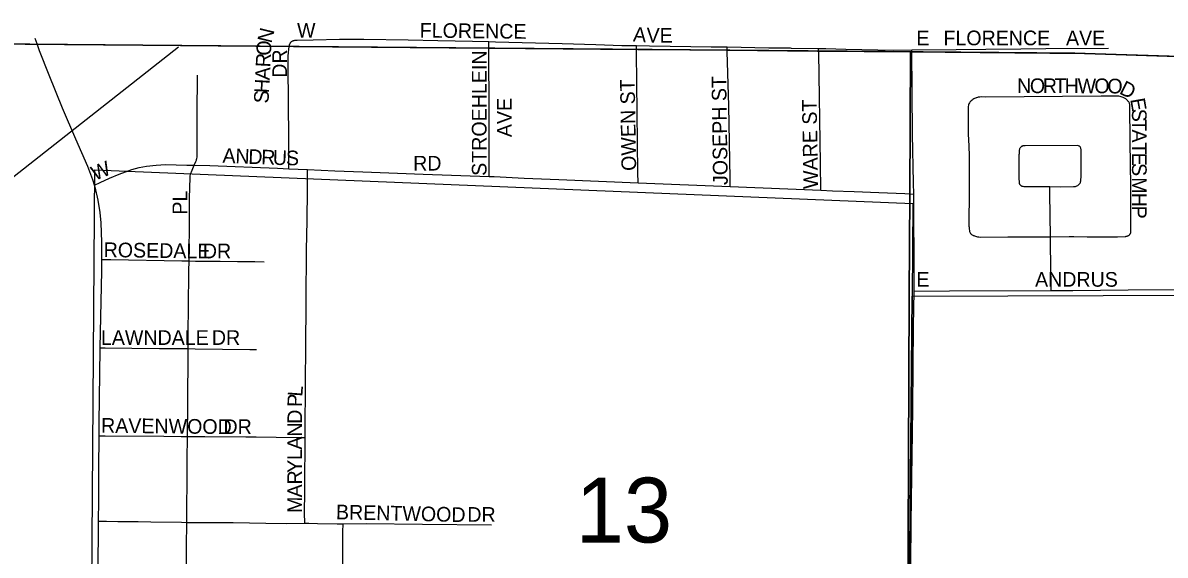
# Model space of a CAD drawing. Extents: x 1443599 to 1910620, y 1028088 to 1361369.
# Drawn here: x 1684149 to 1688044, y 1317960 to 1319774 of the extents above; entities that cross this region are included whole.
import ezdxf

# ---------------------------------------------------------------- set-up
doc = ezdxf.new("R2010")
doc.units = 0
for name, color, linetype in [('GM_X_Adjacent_County', 7, 'Continuous'), ('GM_X_City_Street', 7, 'Continuous'), ('GM_X_City_Street_Text', 7, 'Continuous'), ('GM_X_Corporation', 7, 'Continuous'), ('GM_X_County', 7, 'Continuous'), ('GM_X_Rail_Line', 7, 'Continuous'), ('GM_X_Section', 7, 'Continuous'), ('GM_X_Section_Text', 7, 'Continuous'), ('GM_X_Township', 7, 'Continuous')]:
    doc.layers.add(name, color=color, linetype=linetype)

msp = doc.modelspace()

# ---------------------------------------------------------------- linework, layer by layer
at = {"layer": 'GM_X_Adjacent_County'}
msp.add_lwpolyline([(1691386.2, 1319604), (1690720.2, 1319608.2), (1690258.6, 1319611.1), (1690020.6, 1319612.6), (1689701.7, 1319616.3), (1689362.9, 1319620.6), (1689229.5, 1319622.4), (1689044, 1319628.4), (1688721.3, 1319639), (1688404.4, 1319649.4), (1688094.4, 1319659.5), (1687769.4, 1319670.1), (1687175.2, 1319675.3), (1686858.1, 1319678), (1686551.1, 1319680.7), (1686294.4, 1319683.3), (1686246, 1319683.3), (1685735.5, 1319688), (1685071.6, 1319693.5), (1684172.3, 1319701.1), (1683611, 1319705.8)], dxfattribs=at)
at = {"layer": 'GM_X_City_Street'}
for points in [[(1684392.5, 1319221.3), (1684387.1, 1319239.1), (1684369.7, 1319284.8), (1684329.8, 1319378.3), (1684284.3, 1319484), (1684237.9, 1319596.4), (1684205.5, 1319679.1), (1684197.4, 1319702.9), (1684190.6, 1319721.2)], [(1685055.9, 1319277.3), (1685056.1, 1319298.3), (1685056, 1319381.4), (1685054.5, 1319500.1), (1685053.1, 1319628.3), (1685053.1, 1319660), (1685054, 1319673.9), (1685055.2, 1319683.7), (1685057.1, 1319693.9), (1685058.2, 1319699.1), (1685059.2, 1319702.8), (1685059.8, 1319704.3), (1685060.2, 1319705.4), (1685060.9, 1319706.2), (1685061.7, 1319707.3), (1685062.8, 1319708.5), (1685063.6, 1319709.4), (1685064.5, 1319710.1)], [(1685064.5, 1319710.1), (1685065.8, 1319710.9), (1685067, 1319711.7), (1685068.4, 1319712.5), (1685069.9, 1319713.2), (1685071.7, 1319713.8), (1685074, 1319714.3), (1685076.3, 1319714.7), (1685079.2, 1319714.9), (1685084.5, 1319715.1), (1685138.3, 1319716.6), (1685228.1, 1319719.1), (1685311.1, 1319718.9), (1685462.1, 1319716.3), (1685563.9, 1319714.5), (1685682.1, 1319712), (1685737.6, 1319710.7)], [(1685737.6, 1319710.7), (1685760.9, 1319709.8), (1685987.3, 1319703.5), (1686102.2, 1319700.1), (1686190.8, 1319697.5), (1686240.9, 1319696.7)], [(1685739.1, 1319250.7), (1685738.4, 1319511.3), (1685737.7, 1319641.3), (1685737.6, 1319688.2), (1685737.6, 1319710.7)], [(1686240.9, 1319696.7), (1686285.1, 1319696), (1686427.1, 1319693.7), (1686496.1, 1319692.9), (1686548.6, 1319692.2), (1686550.8, 1319692.2)], [(1686246.6, 1319228.7), (1686246.2, 1319264.3), (1686241.1, 1319673.3), (1686240.9, 1319696.7)], [(1686550.8, 1319692.2), (1686693.1, 1319689.4), (1686755.8, 1319689.3), (1686765.7, 1319689.4), (1686768.4, 1319688.4), (1686862.2, 1319687.1)], [(1686560.2, 1319216.7), (1686560.3, 1319243.5), (1686555.9, 1319491), (1686551, 1319676.9), (1686550.8, 1319692.2)], [(1686862.2, 1319687.1), (1686886.7, 1319686.7), (1686955.1, 1319684.2), (1687119.3, 1319681.5), (1687180.5, 1319682.2)], [(1686869.4, 1319204.1), (1686868.4, 1319294.9), (1686862.5, 1319671.8), (1686862.2, 1319687.1)], [(1687180.5, 1319682.2), (1687331.7, 1319683.6), (1687432.5, 1319684.3), (1687552.2, 1319686.2), (1687637.3, 1319686.6), (1687851.2, 1319687.5)], [(1687186.7, 1319190.8), (1687186.4, 1319228.9), (1687182.7, 1319394.4), (1687180.5, 1319682.2)], [(1684733, 1319289.6), (1684738.6, 1319302), (1684740.5, 1319306.7), (1684741.2, 1319308.9), (1684741.8, 1319311.5), (1684742.5, 1319316.4), (1684742.6, 1319462.7), (1684744.2, 1319595.5)], [(1687653.2, 1319045.3), (1687716.8, 1319045.7), (1687732.6, 1319045.9), (1687777.7, 1319045.2), (1687839.4, 1319045.1), (1687881.6, 1319045.6), (1687907.2, 1319046.5), (1687910.4, 1319046.7), (1687911.6, 1319046.9), (1687912.7, 1319047.1), (1687915.1, 1319047.8), (1687917.3, 1319048.6), (1687918.3, 1319049.1), (1687919.1, 1319049.5), (1687919.9, 1319050), (1687920.6, 1319050.5), (1687921.4, 1319051.1), (1687922, 1319051.6), (1687922.5, 1319052.1), (1687923.1, 1319052.6), (1687923.5, 1319053.1), (1687924, 1319053.8), (1687924.4, 1319054.4), (1687924.8, 1319054.9), (1687925.1, 1319055.4), (1687925.4, 1319055.9), (1687925.6, 1319056.4), (1687925.9, 1319056.9), (1687926.1, 1319057.3), (1687926.3, 1319058), (1687926.6, 1319058.7), (1687926.7, 1319059.5), (1687926.9, 1319060.4), (1687927.1, 1319062.3), (1687927.3, 1319064), (1687927.6, 1319069.3), (1687927.6, 1319078.4), (1687926.5, 1319171.5), (1687926.9, 1319231.2), (1687926.3, 1319279.8), (1687924, 1319480.9), (1687923.7, 1319488), (1687923.5, 1319492.2), (1687923.1, 1319495.5), (1687922.7, 1319497.9), (1687922, 1319500.4), (1687920.8, 1319503), (1687919.8, 1319504.6), (1687918.4, 1319506.4), (1687916.7, 1319508.3), (1687915.3, 1319510.1), (1687913.6, 1319512), (1687911.8, 1319513.3), (1687909.8, 1319514.8), (1687907.7, 1319516.2), (1687906, 1319517.5), (1687903.7, 1319518.9), (1687901.3, 1319520), (1687898, 1319521.3), (1687894.6, 1319522.5), (1687890.9, 1319523.6), (1687886.2, 1319524.5), (1687881, 1319524.8), (1687871.5, 1319524.7), (1687825.8, 1319523.9), (1687431.4, 1319521.5), (1687418, 1319521.7), (1687412.6, 1319521.3), (1687409.3, 1319521), (1687406.7, 1319520.7), (1687403.8, 1319519.9), (1687401.2, 1319519.2), (1687399.1, 1319518.6), (1687396.8, 1319517.8), (1687394.2, 1319516.7), (1687391.6, 1319515.3), (1687388.6, 1319513.2), (1687385.4, 1319510.9), (1687382.6, 1319508.4), (1687380.4, 1319506.1), (1687378.1, 1319503.6), (1687376.4, 1319501.1), (1687375, 1319498.5), (1687374, 1319495.6), (1687373.3, 1319493.3), (1687372.7, 1319489.7), (1687372.5, 1319485.2), (1687372.4, 1319473.6), (1687372.1, 1319455.8), (1687372.5, 1319396.2), (1687374.3, 1319353.6), (1687375.2, 1319320.6), (1687375.7, 1319284.8), (1687376, 1319255), (1687375.9, 1319206), (1687375.1, 1319080.5), (1687375.2, 1319078.9), (1687375.2, 1319077), (1687375.4, 1319074.5), (1687375.7, 1319071.1), (1687376.5, 1319066.4), (1687377.3, 1319063.4), (1687378.1, 1319061.2), (1687379.4, 1319058.6), (1687380, 1319057.7), (1687380.8, 1319056.6), (1687381.6, 1319055.6), (1687382.8, 1319054.4), (1687384.1, 1319053.1), (1687386.1, 1319052), (1687387.7, 1319050.9), (1687389.4, 1319050), (1687391.3, 1319049.1), (1687393.7, 1319048.1), (1687397.2, 1319047), (1687401, 1319046.1), (1687404.7, 1319045.3), (1687408.7, 1319044.8), (1687413.3, 1319044.4), (1687507.3, 1319045.2), (1687631, 1319045.3), (1687653.2, 1319045.3)], [(1687650.5, 1319216), (1687687.7, 1319215.7), (1687732, 1319216.5), (1687738.8, 1319217), (1687743.1, 1319218.3), (1687746.2, 1319220.1), (1687750.2, 1319223.3), (1687752.2, 1319225.4), (1687754, 1319228), (1687755.3, 1319230.4), (1687755.7, 1319232.6), (1687756.6, 1319236.3), (1687757, 1319241.5), (1687757.4, 1319247.6), (1687757.7, 1319273.5), (1687757.6, 1319309.7), (1687757.6, 1319341.8), (1687756.7, 1319347.2), (1687754.4, 1319351.3), (1687750.9, 1319354.4), (1687746.3, 1319356.4), (1687566.7, 1319355.1), (1687560.9, 1319355.1), (1687559.6, 1319355), (1687558.5, 1319354.7), (1687557.6, 1319354.5), (1687556.4, 1319354), (1687554.8, 1319353.1), (1687553.6, 1319352.3), (1687552.5, 1319351.3), (1687550.9, 1319349.8), (1687549.3, 1319348), (1687548.3, 1319346.3), (1687547.4, 1319344.4), (1687546.9, 1319342.8), (1687546.4, 1319340.4), (1687545.7, 1319327.6), (1687545.6, 1319324.8), (1687545.6, 1319258.5), (1687545.6, 1319249.9), (1687545.6, 1319243.8), (1687545.8, 1319231.5), (1687545.8, 1319230.9), (1687546, 1319229.7), (1687546, 1319229.3), (1687546.3, 1319228.2), (1687546.8, 1319227.1), (1687547.5, 1319225.8), (1687547.9, 1319225), (1687548.6, 1319223.8), (1687549.2, 1319223), (1687550.5, 1319221.2), (1687551.9, 1319219.9), (1687552.9, 1319219.1), (1687554, 1319218.5), (1687555.2, 1319218), (1687556.8, 1319217.5), (1687559.2, 1319217.3), (1687561.6, 1319217), (1687650.5, 1319216)], [(1684392.5, 1319221.3), (1684412.1, 1319230.2), (1684444.3, 1319244.9), (1684477.4, 1319259.1), (1684520.4, 1319274.5), (1684545.4, 1319281.4), (1684570.7, 1319286.4), (1684602.9, 1319289.8), (1684635.4, 1319291.1), (1684707.5, 1319289.7), (1684733, 1319289.6)], [(1684715.3, 1318962.8), (1684716.2, 1319009.9), (1684717.3, 1319066.2), (1684717.2, 1319176.7), (1684718.7, 1319247.8), (1684719.4, 1319252.9), (1684720.4, 1319258), (1684721.9, 1319262), (1684723.3, 1319266.1), (1684733, 1319289.6)], [(1684733, 1319289.6), (1684785.7, 1319287.8), (1685017.4, 1319279.1), (1685055.9, 1319277.3)], [(1685055.9, 1319277.3), (1685119.4, 1319274.5)], [(1685111, 1318361.2), (1685111, 1318366.2), (1685111.6, 1318429.7), (1685112.1, 1318497.6), (1685112.8, 1318569.5), (1685113.4, 1318651.3), (1685113.8, 1318706.9), (1685114.3, 1318782.3), (1685114.8, 1318838), (1685114.9, 1318887.3), (1685116, 1318939.9), (1685116.1, 1318969.6), (1685116.2, 1318999.3), (1685118.5, 1319100.3), (1685119, 1319203.7), (1685119.3, 1319252.5), (1685119.4, 1319274.5)], [(1685119.4, 1319274.5), (1685212.2, 1319270.3), (1685308.4, 1319266.8), (1685426.6, 1319261.8), (1685513.3, 1319259.1), (1685739.1, 1319250.7)], [(1684417.5, 1318968.2), (1684417.5, 1319027.3), (1684415.7, 1319092.7), (1684412.4, 1319128.3), (1684405.6, 1319170.1), (1684397.6, 1319204.9), (1684392.5, 1319221.3)], [(1685739.1, 1319250.7), (1685756.1, 1319250.2), (1685857.8, 1319245.4), (1685975.9, 1319240.1), (1686246.6, 1319228.7)], [(1686246.6, 1319228.7), (1686560.2, 1319216.7)], [(1686560.2, 1319216.7), (1686869.4, 1319204.1)], [(1687653.2, 1319045.3), (1687650.7, 1319193), (1687650.5, 1319216)], [(1686869.4, 1319204.1), (1686909.3, 1319202), (1686983.3, 1319199.1), (1687067.5, 1319196.4), (1687156.8, 1319192.2), (1687186.7, 1319190.8)], [(1687188.5, 1318859.7), (1687188.3, 1318928), (1687186.8, 1319158.5), (1687186.7, 1319190.8)], [(1687655.6, 1318861.7), (1687655.5, 1318875.8), (1687653.6, 1319019), (1687653.2, 1319045.3)], [(1684412.8, 1318666.7), (1684417.5, 1318928.9), (1684417.5, 1318968.2)], [(1684417.5, 1318968.2), (1684448.2, 1318967.7), (1684691.1, 1318963.4), (1684715.3, 1318962.8)], [(1684712.1, 1318664), (1684712.2, 1318675.9), (1684713.6, 1318849.1), (1684714.1, 1318885.2), (1684714.6, 1318928.4), (1684715.3, 1318962.8)], [(1684715.3, 1318962.8), (1684737, 1318962.3), (1684821.4, 1318962.2), (1684880.6, 1318961.5), (1684939.4, 1318960.7), (1684971.1, 1318960.2)], [(1687655.6, 1318861.7), (1687729, 1318861.7), (1687917.9, 1318864.6), (1688116.2, 1318865.4)], [(1687171.9, 1317458.7), (1687175.5, 1317664.3), (1687175.4, 1317792.4), (1687177.8, 1318071.3), (1687180.4, 1318225.6), (1687183, 1318376.7), (1687183.6, 1318462.1), (1687186.3, 1318741.1), (1687188.5, 1318859.7)], [(1687188.5, 1318859.7), (1687308.2, 1318861.6), (1687655.6, 1318861.7)], [(1684408.6, 1318366.9), (1684408.8, 1318410.6), (1684412.8, 1318663), (1684412.8, 1318666.7)], [(1684412.8, 1318666.7), (1684429.3, 1318666.5), (1684519.7, 1318665.5), (1684614.7, 1318664.2), (1684712.1, 1318664)], [(1684709.8, 1318365.1), (1684709.7, 1318370.9), (1684709.8, 1318403.4), (1684710.9, 1318436.1), (1684710.7, 1318468.8), (1684711.1, 1318495.2), (1684711.9, 1318633), (1684712.1, 1318664)], [(1684712.1, 1318664), (1684736.2, 1318663.9), (1684922.6, 1318661.6), (1684943.4, 1318661.5), (1684945.7, 1318661.5)], [(1684407, 1318076.1), (1684407.5, 1318146.5), (1684408.2, 1318254), (1684408.6, 1318366.9)], [(1684408.6, 1318366.9), (1684429.7, 1318366.8), (1684629.2, 1318365.9), (1684688, 1318365.2), (1684709.8, 1318365.1)], [(1684707.5, 1318072.2), (1684707.7, 1318104.8), (1684709.3, 1318229.5), (1684709.4, 1318301.8), (1684710.1, 1318347.7), (1684709.8, 1318365.1)], [(1684709.8, 1318365.1), (1684769.5, 1318364.9), (1684909.4, 1318363.2), (1684944, 1318363.2), (1685080.7, 1318361.6), (1685111, 1318361.2)], [(1685109.9, 1318069.9), (1685109.2, 1318104.1), (1685109.9, 1318175.9), (1685110.6, 1318231.6), (1685111, 1318322.5), (1685111, 1318361.2)], [(1684404, 1317793.9), (1684404.7, 1317851.2), (1684405.5, 1317926.6), (1684406.7, 1318048.1), (1684407, 1318076.1)], [(1684407, 1318076.1), (1684433.8, 1318075.8), (1684472.5, 1318075.5), (1684542.4, 1318074.8), (1684585.1, 1318073.9), (1684689.9, 1318072.3), (1684707.5, 1318072.2)], [(1684705.9, 1317787.8), (1684706.6, 1317881.7), (1684706.8, 1317990.1), (1684707.5, 1318072.2)], [(1684707.5, 1318072.2), (1684809.3, 1318071.6), (1684865.3, 1318071.7), (1684976.9, 1318069.6), (1685049.1, 1318068.8), (1685109.9, 1318069.9)], [(1685109.9, 1318069.9), (1685124.1, 1318069), (1685153.3, 1318068.8), (1685220.8, 1318067.4), (1685240.6, 1318067.4)], [(1685239.4, 1317781.8), (1685239.4, 1317835), (1685239.3, 1317851.2), (1685239.2, 1317867.3), (1685239.6, 1317923), (1685239.4, 1318020.4), (1685239.5, 1318040), (1685240.6, 1318067.4)], [(1685240.6, 1318067.4), (1685319.4, 1318068.5), (1685511.4, 1318066), (1685746.6, 1318063.4)]]:
    msp.add_lwpolyline(points, dxfattribs=at)
at = {"layer": 'GM_X_Corporation'}
for points in [[(1691388.6, 1319604), (1689412.5, 1319616.4), (1687736.6, 1319671.2), (1686959.3, 1319677.7), (1683087.5, 1319710.1)], [(1683087.5, 1319710.1), (1686959.3, 1319677.7), (1687736.6, 1319671.2), (1689412.5, 1319616.4), (1691388.6, 1319604)]]:
    msp.add_lwpolyline(points, dxfattribs=at)
at = {"layer": 'GM_X_County'}
msp.add_lwpolyline([(1683611, 1319705.8), (1684172.3, 1319701.1), (1685071.6, 1319693.5), (1685735.5, 1319688), (1686246, 1319683.3), (1686294.4, 1319683.3), (1686551.1, 1319680.7), (1686858.1, 1319678), (1687175.2, 1319675.3), (1687769.4, 1319670.1), (1688094.4, 1319659.5), (1688404.4, 1319649.4), (1688721.3, 1319639), (1689044, 1319628.4), (1689229.5, 1319622.4), (1689362.9, 1319620.6), (1689701.7, 1319616.3), (1690020.6, 1319612.6), (1690258.6, 1319611.1), (1690720.2, 1319608.2), (1691386.2, 1319604)], dxfattribs=at)
at = {"layer": 'GM_X_Rail_Line'}
msp.add_lwpolyline([(1679039.5, 1315147.8), (1679290.4, 1315348.6), (1679471, 1315509.2), (1679747, 1315710), (1680038, 1315976), (1680258.7, 1316216.9), (1684679.8, 1319692.1)], dxfattribs=at)
at = {"layer": 'GM_X_Section'}
for points in [[(1684393.8, 1319273.9), (1687183.6, 1319159.1), (1687181.9, 1318842.9), (1687159, 1316379.7), (1684373.9, 1316432.3)], [(1687181.9, 1318842.9), (1691416.7, 1318857.3), (1691472.5, 1313545.3), (1691318.3, 1313539.1), (1687143.8, 1313540.1), (1687159, 1316379.7)]]:
    msp.add_lwpolyline(points, close=True, dxfattribs=at)
at = {"layer": 'GM_X_Township'}
for points in [[(1683611, 1319705.8), (1684172.3, 1319701.1), (1685071.6, 1319693.5), (1685735.5, 1319688), (1686246, 1319683.3), (1686294.4, 1319683.3), (1686551.1, 1319680.7), (1686858.1, 1319678), (1687175.2, 1319675.3), (1687173, 1319190.9), (1687171.4, 1318843.8), (1687165.2, 1317460.1), (1687155.9, 1317156.2), (1687147.8, 1316404), (1687136.9, 1315326.2), (1687134.3, 1311680.3), (1687138.9, 1310301.3), (1687119.8, 1308758.5), (1687112.3, 1308186.3), (1687111.8, 1307010.5), (1687107.7, 1304048.6)], [(1687134.3, 1311680.3), (1687136.9, 1315326.2), (1687147.8, 1316404), (1687155.9, 1317156.2), (1687165.2, 1317460.1), (1687171.4, 1318843.8), (1687173, 1319190.9), (1687175.2, 1319675.3), (1687769.4, 1319670.1), (1688094.4, 1319659.5), (1688404.4, 1319649.4), (1688721.3, 1319639), (1689044, 1319628.4), (1689229.5, 1319622.4), (1689362.9, 1319620.6), (1689701.7, 1319616.3), (1690020.6, 1319612.6), (1690258.6, 1319611.1), (1690720.2, 1319608.2), (1691386.2, 1319604)]]:
    msp.add_lwpolyline(points, dxfattribs=at)

# ---------------------------------------------------------------- texts
at = {"layer": 'GM_X_City_Street_Text'}
for s, rotation, p in [('W', 0, (1685083.6, 1319724.1)), ('FLORENCE', 359.3009, (1685501.8, 1319724.1)), ('N', 76.4303, (1684996.2, 1319702.8)), ('A', 355.8879, (1686228.4, 1319710.9)), ('V', 358.6303, (1686274.9, 1319707.6)), ('E', 359.9457, (1686320.1, 1319706.6)), ('E', 0, (1687195.6, 1319697.8)), ('FLORENCE', 0, (1687288, 1319697.8)), ('AVE', 0, (1687706, 1319697.8)), ('O', 87.1106, (1684994.4, 1319661.3)), ('R', 87.1061, (1684992.4, 1319621.8)), ('DR', 90, (1685049.3, 1319587.1)), ('STROEHLEIN', 90, (1685729.8, 1319252.8)), ('A', 87.0917, (1684990.2, 1319577.8)), ('H', 87.1106, (1684987.9, 1319533.8)), ('OWEN ST', 90.9387, (1686240.2, 1319270.2)), ('JOSEPH ST', 90.833, (1686552.6, 1319221.8)), ('N', 359.9126, (1687538.8, 1319534.9)), ('O', 359.9126, (1687582.7, 1319534.9)), ('R', 359.9028, (1687626.7, 1319534.8)), ('T', 359.9322, (1687666.4, 1319534.7)), ('H', 359.9126, (1687701.5, 1319534.7)), ('W', 359.9227, (1687745.6, 1319534.6)), ('O', 359.9126, (1687802.7, 1319534.6)), ('O', 358.4259, (1687846.4, 1319534.5)), ('D', 333.2004, (1687884.8, 1319534.7)), ('S', 87.1021, (1684986.2, 1319498.7)), ('AVE', 90, (1685815.8, 1319384.7)), ('WARE ST', 90.9423, (1686860.6, 1319208.6)), ('E', 279.8576, (1687924.7, 1319513.7)), ('S', 270.6554, (1687930.6, 1319481.2)), ('T', 270, (1687931, 1319446.1)), ('A', 270.0038, (1687931, 1319410.9)), ('A', 357.8142, (1684828.7, 1319297.4)), ('N', 357.8199, (1684872.7, 1319295.7)), ('D', 357.8142, (1684916.7, 1319294)), ('R', 357.8199, (1684960.7, 1319292.3)), ('U', 357.8986, (1685000.3, 1319290.8)), ('S', 359.1525, (1685045.5, 1319289.2)), ('T', 270, (1687931, 1319366.9)), ('W', 22.4944, (1684394.5, 1319235.4)), ('RD', 0, (1685479.6, 1319271)), ('S', 269.9821, (1687931, 1319296.5)), ('E', 269.9821, (1687931, 1319331.7)), ('M', 270.0001, (1687931, 1319248.1)), ('PL', 90, (1684709, 1319120.7)), ('H', 270, (1687931, 1319195.3)), ('P', 269.9821, (1687931, 1319151.3)), ('ROSEDALE', 359.2038, (1684423.8, 1318976.2)), ('DR', 0, (1684762.4, 1318971.8)), ('E', 0, (1687195.6, 1318874.9)), ('ANDRUS', 0, (1687600.4, 1318875)), ('LAWNDALE', 0, (1684414.8, 1318676.9)), ('DR', 0, (1684793.2, 1318676.9)), ('L', 86.0623, (1685101.5, 1318499.4)), ('P', 88.852, (1685100.8, 1318464.9)), ('D', 89.9781, (1685100.8, 1318407.9)), ('RAVENWOOD', 359.37, (1684415.1, 1318377.7)), ('DR', 0, (1684832.8, 1318373.3)), ('N', 89.9703, (1685100.8, 1318363.9)), ('A', 89.9781, (1685100.8, 1318319.9)), ('L', 89.9821, (1685100.8, 1318284.7)), ('Y', 89.9781, (1685100.8, 1318240.7)), ('R', 89.9819, (1685100.8, 1318201.2)), ('A', 89.9703, (1685100.8, 1318157.1)), ('M', 89.9818, (1685100.7, 1318104.3)), ('BRENTWOOD', 358.7112, (1685215.9, 1318082.9)), ('DR', 0, (1685664.4, 1318074.1))]:
    msp.add_text(s, height=50, rotation=rotation, dxfattribs=at).set_placement(p)
at = {"layer": 'GM_X_Section_Text'}
msp.add_text('13', height=221, rotation=0, dxfattribs=at).set_placement((1686034, 1318003.5))

doc.saveas('drawing.dxf')
